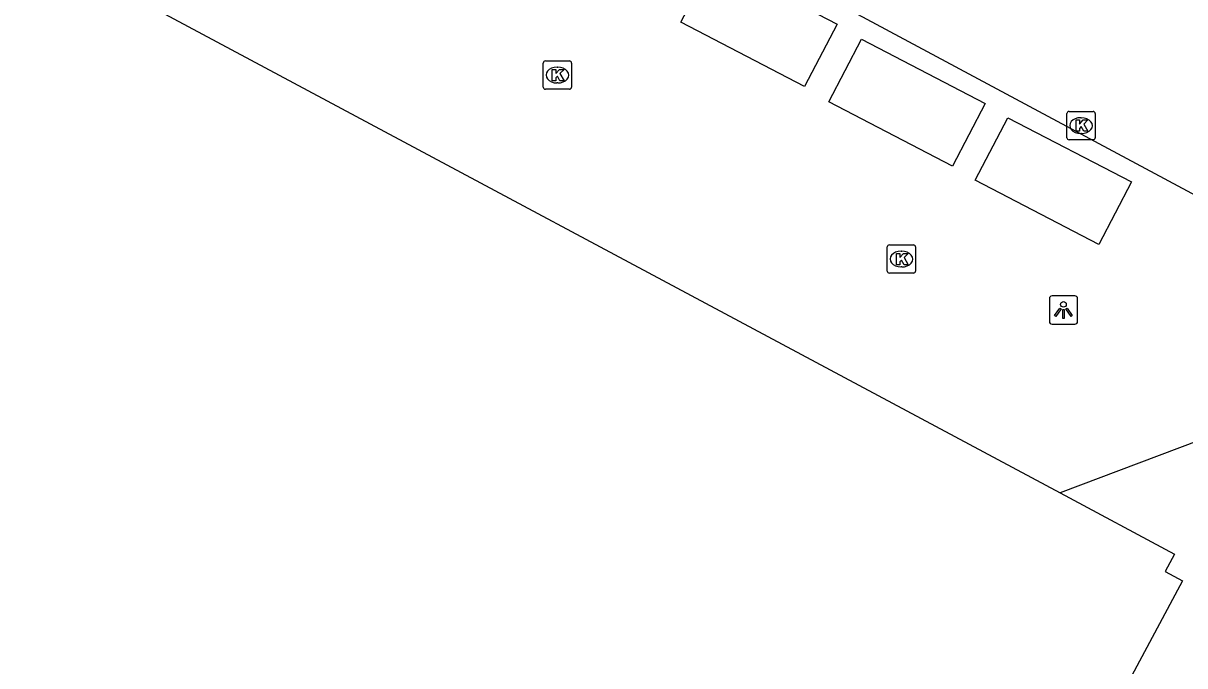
# Model space of a CAD drawing. Extents: x 159489 to 160304, y 383826 to 384530.
# Drawn here: x 160083.44 to 160124.51, y 384019.18 to 384041.9 of the extents above; entities that cross this region are included whole.
import ezdxf

# ---------------------------------------------------------------- set-up
doc = ezdxf.new("R2010")
doc.units = 0
for name, color, linetype in [('IMGEO_Kolk', 7, 'Continuous'), ('IMGEO_Lichtpunt', 7, 'Continuous'), ('IMGEO_Pand', 7, 'Continuous'), ('IMGEO_Rijbaan_lokaal_open', 7, 'Continuous'), ('IMGEO_Voetpad_open', 7, 'Continuous')]:
    doc.layers.add(name, color=color, linetype=linetype)

msp = doc.modelspace()

# ---------------------------------------------------------------- linework, layer by layer
at = {"layer": 'IMGEO_Kolk'}
for p, q in [((160101.83, 384039.645), (160101.83, 384040.497)), ((160101.905, 384040.571), (160102.757, 384040.571)), ((160102.831, 384040.497), (160102.831, 384039.645)), ((160102.318, 384040.351), (160102.343, 384040.351)), ((160102.341, 384039.791), (160102.316, 384039.791)), ((160102.757, 384039.571), (160101.905, 384039.571)), ((160120.423, 384038.782), (160121.275, 384038.782)), ((160120.348, 384037.856), (160120.348, 384038.708)), ((160120.836, 384038.562), (160120.861, 384038.562)), ((160121.349, 384038.708), (160121.349, 384037.856)), ((160120.859, 384038.002), (160120.834, 384038.002)), ((160121.275, 384037.782), (160120.423, 384037.782)), ((160113.995, 384033.138), (160113.995, 384033.99)), ((160114.07, 384034.064), (160114.922, 384034.064)), ((160114.483, 384033.844), (160114.508, 384033.844)), ((160114.996, 384033.99), (160114.996, 384033.138)), ((160114.922, 384033.064), (160114.07, 384033.064)), ((160114.506, 384033.284), (160114.481, 384033.284))]:
    msp.add_line(p, q, dxfattribs=at)
for points in [[(160101.83, 384039.645), (160101.83, 384040.497)], [(160101.905, 384040.571), (160102.757, 384040.571)], [(160102.831, 384040.497), (160102.831, 384039.645)], [(160102.151, 384040.271), (160102.274, 384040.271), (160102.274, 384040.12), (160102.404, 384040.271), (160102.568, 384040.271), (160102.422, 384040.12), (160102.575, 384039.871), (160102.423, 384039.871), (160102.338, 384040.035), (160102.274, 384039.968), (160102.274, 384039.871), (160102.151, 384039.871), (160102.151, 384040.271)], [(160102.757, 384039.571), (160101.905, 384039.571)], [(160120.423, 384038.782), (160121.275, 384038.782)], [(160120.348, 384037.856), (160120.348, 384038.708)], [(160120.669, 384038.482), (160120.792, 384038.482), (160120.792, 384038.331), (160120.922, 384038.482), (160121.086, 384038.482), (160120.94, 384038.331), (160121.093, 384038.082), (160120.941, 384038.082), (160120.856, 384038.246), (160120.792, 384038.179), (160120.792, 384038.082), (160120.669, 384038.082), (160120.669, 384038.482)], [(160121.349, 384038.708), (160121.349, 384037.856)], [(160121.275, 384037.782), (160120.423, 384037.782)], [(160113.995, 384033.138), (160113.995, 384033.99)], [(160114.07, 384034.064), (160114.922, 384034.064)], [(160114.996, 384033.99), (160114.996, 384033.138)], [(160114.316, 384033.764), (160114.439, 384033.764), (160114.439, 384033.613), (160114.569, 384033.764), (160114.733, 384033.764), (160114.587, 384033.613), (160114.74, 384033.364), (160114.588, 384033.364), (160114.503, 384033.528), (160114.439, 384033.461), (160114.439, 384033.364), (160114.316, 384033.364), (160114.316, 384033.764)], [(160114.922, 384033.064), (160114.07, 384033.064)]]:
    msp.add_lwpolyline(points, dxfattribs=at)
for centre, start, end in [((160101.907, 384040.495), 91.552, 178.448), ((160101.907, 384040.495), 91.552, 178.448), ((160102.755, 384040.495), 1.552, 88.448), ((160102.755, 384040.495), 1.552, 88.448), ((160101.907, 384039.647), 181.552, 268.448), ((160101.907, 384039.647), 181.552, 268.448), ((160102.755, 384039.647), 271.552, 358.448), ((160102.755, 384039.647), 271.552, 358.448), ((160120.425, 384038.706), 91.552, 178.448), ((160120.425, 384038.706), 91.552, 178.448), ((160121.273, 384038.706), 1.552, 88.448), ((160121.273, 384038.706), 1.552, 88.448), ((160120.425, 384037.858), 181.552, 268.448), ((160120.425, 384037.858), 181.552, 268.448), ((160121.273, 384037.858), 271.552, 358.448), ((160121.273, 384037.858), 271.552, 358.448), ((160114.072, 384033.988), 91.552, 178.448), ((160114.072, 384033.988), 91.552, 178.448), ((160114.92, 384033.988), 1.552, 88.448), ((160114.92, 384033.988), 1.552, 88.448), ((160114.072, 384033.14), 181.552, 268.448), ((160114.072, 384033.14), 181.552, 268.448), ((160114.92, 384033.14), 271.552, 358.448), ((160114.92, 384033.14), 271.552, 358.448)]:
    msp.add_arc(centre, 0.0765, start, end, dxfattribs=at)
for centre, major_axis, ratio, start_param, end_param in [((160102.317, 384040.071), (-0.387, 0.002), 0.722429, 4.712389, 7.853982), ((160102.342, 384040.071), (-0.39, 0.002), 0.717154, 1.570796, 4.712389), ((160120.835, 384038.282), (-0.387, 0.002), 0.722429, 4.712389, 7.853982), ((160120.86, 384038.282), (-0.39, 0.002), 0.717154, 1.570796, 4.712389), ((160114.482, 384033.564), (-0.387, 0.002), 0.722429, 4.712389, 7.853982), ((160114.507, 384033.564), (-0.39, 0.002), 0.717154, 1.570796, 4.712389)]:
    msp.add_ellipse(centre, major_axis=major_axis, ratio=ratio, start_param=start_param, end_param=end_param, dxfattribs=at)
at = {"layer": 'IMGEO_Lichtpunt'}
for p, q in [((160120.629, 384032.257), (160119.821, 384032.257)), ((160120.629, 384032.257), (160119.821, 384032.257)), ((160119.727, 384032.162), (160119.727, 384031.355)), ((160119.727, 384032.162), (160119.727, 384031.355)), ((160120.723, 384031.355), (160120.723, 384032.162)), ((160120.723, 384031.355), (160120.723, 384032.162)), ((160119.821, 384031.261), (160120.629, 384031.261)), ((160119.821, 384031.261), (160120.629, 384031.261))]:
    msp.add_line(p, q, dxfattribs=at)
for points in [[(160120.101, 384031.826), (160120.14, 384031.798), (160119.952, 384031.536), (160119.914, 384031.563), (160120.101, 384031.826)], [(160120.313, 384031.798), (160120.351, 384031.825), (160120.538, 384031.563), (160120.499, 384031.535), (160120.313, 384031.798)], [(160120.203, 384031.778), (160120.25, 384031.778), (160120.25, 384031.456), (160120.203, 384031.456), (160120.203, 384031.778)]]:
    msp.add_lwpolyline(points, dxfattribs=at)
msp.add_circle((160120.226, 384031.96), 0.0994, dxfattribs=at)
for centre, start, end in [((160119.821, 384032.162), 90, 180), ((160119.821, 384032.162), 90, 180), ((160120.629, 384032.162), 0, 90), ((160120.629, 384032.162), 0, 90), ((160119.821, 384031.355), 180, 270), ((160119.821, 384031.355), 180, 270), ((160120.629, 384031.355), 270, 0), ((160120.629, 384031.355), 270, 360)]:
    msp.add_arc(centre, 0.0946, start, end, dxfattribs=at)
at = {"layer": 'IMGEO_Pand'}
for points in [[(160073.755, 384058.611), (160074.776, 384058.065), (160074.653, 384057.835), (160074.445, 384057.447), (160075.061, 384057.116), (160072.374, 384052.088), (160071.43, 384052.592), (160070.91, 384051.621), (160077.333, 384048.184), (160084.358, 384044.424), (160120.106, 384025.292)], [(160120.106, 384025.292), (160124.154, 384023.126), (160123.823, 384022.508), (160124.439, 384022.177), (160116.983, 384008.257), (160116.365, 384008.586), (160116.029, 384007.96), (160111.27, 384010.507), (160108.438, 384005.22), (160110.287, 384004.228), (160110.451, 384003.687), (160106.397, 383996.114), (160105.691, 383996.491), (160105.866, 383996.817), (160105.16, 383997.195), (160104.986, 383996.869), (160064.654, 384018.46)]]:
    msp.add_lwpolyline(points, dxfattribs=at)
at = {"layer": 'IMGEO_Rijbaan_lokaal_open'}
msp.add_lwpolyline([(160171.245, 384010.937), (160125.267, 384035.607), (160090.12, 384054.464), (160085.703, 384056.846), (160076.546, 384061.719), (160076.371, 384061.813)], dxfattribs=at)
at = {"layer": 'IMGEO_Voetpad_open'}
for points in [[(160106.698, 384041.938), (160107.848, 384044.149), (160112.218, 384041.875), (160111.067, 384039.664), (160106.698, 384041.938)], [(160111.932, 384039.125), (160113.083, 384041.336), (160117.453, 384039.062), (160116.302, 384036.851), (160111.932, 384039.125)], [(160118.259, 384038.563), (160122.628, 384036.289), (160121.478, 384034.078), (160117.108, 384036.352), (160118.259, 384038.563)], [(160133.95, 384026.359), (160134.173, 384026.793), (160129.889, 384028.984), (160120.106, 384025.292)]]:
    msp.add_lwpolyline(points, dxfattribs=at)

doc.saveas('drawing.dxf')
